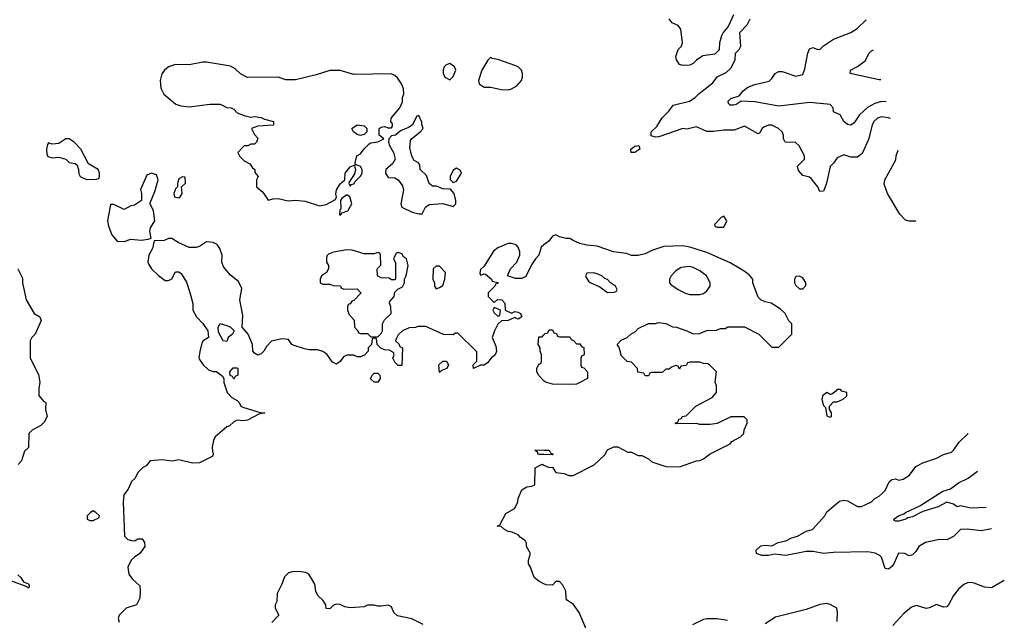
# Model space of a CAD drawing. Header units: inches. Extents: x 2348352 to 2479776, y 460422 to 613655.
# Tile 380 of 590: x 2436941 to 2442686, y 534400 to 537905. Entities that reach past the tile are written whole.
import ezdxf

# ---------------------------------------------------------------- set-up
doc = ezdxf.new("R2010")
doc.units = ezdxf.units.IN
doc.header["$MEASUREMENT"] = 0
doc.layers.add('C4533', color=7, linetype='Continuous')
doc.layers.add('C4543', color=7, linetype='Continuous')

msp = doc.modelspace()

# ---------------------------------------------------------------- linework, layer by layer
at = {"layer": 'C4533', "color": 4, "elevation": 64}
for points in [[(2438030, 537657.2), (2438010, 537657.2), (2437930, 537641.2), (2437850, 537644), (2437810, 537629), (2437786, 537610), (2437770.9, 537589.1), (2437761, 537550), (2437765.4, 537505.4), (2437782, 537470), (2437851.1, 537411.1), (2437882, 537402), (2437930, 537396), (2438050, 537411.3), (2438111.1, 537411.1), (2438150, 537392), (2438174, 537390), (2438190, 537382), (2438210, 537362), (2438250, 537344.7), (2438290, 537336), (2438310, 537338.8), (2438350, 537334.8), (2438370, 537324.7), (2438422, 537310), (2438422, 537290), (2438330, 537284), (2438294, 537270), (2438310, 537234), (2438330, 537214), (2438322, 537190), (2438310, 537178), (2438290, 537178), (2438271.1, 537168.9), (2438250, 537168), (2438214, 537130), (2438225.4, 537105.4), (2438250, 537082), (2438283.6, 537063.6), (2438299.6, 537039.6), (2438312, 537030), (2438312.7, 537012.7), (2438332, 536990), (2438322, 536970), (2438322, 536930), (2438359.1, 536899.1), (2438390, 536852), (2438420.2, 536859.8), (2438450, 536861), (2438507.3, 536847.3), (2438550, 536850.8), (2438605.8, 536845.8), (2438690, 536818), (2438730, 536826), (2438784, 536856), (2438789.1, 536870.9), (2438786.3, 536886.3), (2438790, 536911.3), (2438810, 536946), (2438838, 536970), (2438840.9, 537010), (2438870, 537046), (2438898, 537058), (2438894, 537050), (2438901, 537030), (2438895.3, 537004.7), (2438863.6, 536956.4), (2438862, 536950), (2438870, 536934), (2438876.4, 536943.6), (2438890, 536946), (2438899, 536961), (2438930, 536992), (2438939, 537010), (2438939, 537030), (2438930, 537048), (2438900.4, 537060.4), (2438898, 537070), (2438908.7, 537110), (2438930, 537121), (2438950, 537151.3), (2438980.2, 537179.8), (2438990, 537186), (2439030, 537191.3), (2439066, 537210), (2439038, 537230), (2439038, 537270), (2439050, 537278), (2439070, 537282), (2439090, 537274), (2439110, 537274), (2439116.4, 537283.6), (2439116.4, 537296.4), (2439106, 537310), (2439108, 537330), (2439158, 537390), (2439174.6, 537425.4), (2439175.3, 537450), (2439182, 537470), (2439180.4, 537500.4), (2439168.7, 537530), (2439144.7, 537564.7), (2439130, 537578), (2439108.9, 537588.9), (2438890, 537585.2), (2438810, 537609), (2438751.1, 537608.9), (2438670, 537582), (2438550, 537554), (2438494.6, 537554.6), (2438450, 537568.7), (2438270, 537568), (2438230, 537588), (2438198, 537618), (2438170, 537634)], [(2439450, 537648), (2439430, 537642), (2439418, 537630), (2439412, 537610), (2439412, 537590), (2439422, 537570), (2439450, 537554), (2439470, 537574), (2439486, 537610), (2439478, 537630)], [(2439690, 537686), (2439671.6, 537668.4), (2439638, 537610), (2439618, 537550), (2439622, 537530), (2439650, 537511.3), (2439690, 537511), (2439750, 537497.3), (2439790, 537494.8), (2439810, 537501), (2439841.2, 537518.8), (2439868.7, 537550), (2439875.3, 537570), (2439875.3, 537590), (2439868.7, 537610), (2439849.3, 537629.3), (2439836, 537636), (2439730, 537673.2), (2439698, 537678)], [(2439270, 537346), (2439258, 537342), (2439231, 537289), (2439210, 537275.3), (2439163.6, 537256.4), (2439134, 537230), (2439110, 537226), (2439094, 537210), (2439092, 537190), (2439098, 537170), (2439121, 537130), (2439132, 537090), (2439116.9, 537063.1), (2439078, 537030), (2439076, 537010), (2439090, 536984.7), (2439130, 536981), (2439150, 536971), (2439175.2, 536935.2), (2439180.7, 536910), (2439164.7, 536830), (2439171.3, 536810), (2439230, 536780.7), (2439268.9, 536771.1), (2439290, 536772), (2439309.3, 536810.7), (2439330, 536826), (2439410, 536832), (2439470, 536814), (2439486, 536830), (2439486, 536850), (2439475.3, 536890), (2439455.3, 536915.3), (2439410, 536918), (2439373.6, 536933.6), (2439350, 536934), (2439330, 536948), (2439314.6, 536994.6), (2439278, 537030), (2439276.4, 537056.4), (2439268.4, 537068.4), (2439243.1, 537083.1), (2439228.4, 537108.4), (2439216.4, 537156.4), (2439220.4, 537199.6), (2439226, 537210), (2439278, 537250), (2439295.3, 537270), (2439287.3, 537292.7), (2439287.3, 537307.3)], [(2438930, 537229.3), (2438910, 537235.1), (2438888.7, 537250), (2438878, 537270), (2438910, 537290.6), (2438950, 537286), (2438966, 537270), (2438966, 537250), (2438950, 537234)], [(2437230, 537208.7), (2437210, 537208.7), (2437170, 537182), (2437130, 537178), (2437110, 537186), (2437103.6, 537176.4), (2437098, 537150), (2437099.6, 537119.6), (2437105.4, 537105.4), (2437130, 537098), (2437170, 537102.8), (2437210, 537091), (2437230, 537071.3), (2437264.7, 537064.7), (2437276, 537056), (2437284.7, 537030), (2437285.4, 537005.4), (2437294, 536990), (2437330, 536972), (2437390, 536974), (2437402, 536978), (2437406, 536990), (2437406, 537010), (2437398, 537030), (2437343.1, 537063.1), (2437298, 537150), (2437258, 537190)], [(2437710, 537008.7), (2437682.8, 536997.2), (2437645.4, 536914.6), (2437652, 536890), (2437652, 536850), (2437610, 536822), (2437590, 536818), (2437550, 536798), (2437490, 536826), (2437470, 536826), (2437454, 536730), (2437459.8, 536699.8), (2437478, 536650), (2437510, 536612), (2437550, 536611.3), (2437590, 536624.7), (2437650, 536618), (2437690, 536624), (2437708, 536630), (2437701.2, 536670), (2437704, 536690), (2437729.1, 536730.9), (2437721.2, 536790), (2437702, 536830), (2437703.1, 536836.9), (2437730, 536902), (2437749, 536970), (2437738.6, 536998.6)], [(2439490, 537038), (2439470, 537026), (2439452, 536990), (2439452.7, 536972.7), (2439470, 536954), (2439490, 536962), (2439518, 537010), (2439510, 537026)], [(2437890, 536988), (2437870, 536975.3), (2437861, 536950), (2437862, 536930), (2437850, 536918), (2437845.4, 536905.4), (2437841, 536890), (2437844.7, 536870), (2437870, 536864.7), (2437878, 536870), (2437888, 536890), (2437886, 536930), (2437908, 536950), (2437906, 536986)], [(2438850, 536882), (2438819.6, 536860.4), (2438812, 536850), (2438814.8, 536805.2), (2438808.3, 536791.7), (2438806, 536770), (2438810, 536762), (2438823.1, 536776.9), (2438855.3, 536790), (2438878, 536830), (2438868, 536870)], [(2438850, 536562), (2438772.7, 536547.3), (2438743.6, 536536.4), (2438732.7, 536527.3), (2438732, 536510), (2438732, 536490), (2438742, 536470), (2438742, 536450), (2438731.3, 536428.7), (2438702, 536410), (2438694, 536390), (2438694, 536370), (2438710, 536362), (2438750, 536362), (2438770, 536354), (2438810, 536352), (2438818, 536338), (2438832.7, 536332.7), (2438910, 536334), (2438931.6, 536311.6), (2438931.6, 536308.4), (2438890, 536266), (2438878, 536262), (2438870, 536246), (2438858, 536242), (2438854, 536230), (2438854, 536210), (2438863.6, 536183.6), (2438891.6, 536151.6), (2438894, 536110), (2438914, 536090), (2438918, 536078), (2438930, 536074), (2438970, 536074), (2438990, 536054), (2439030, 536054), (2439050, 536074), (2439058, 536090), (2439058, 536130), (2439070, 536154), (2439108, 536190), (2439106, 536230), (2439098, 536250), (2439100.4, 536259.6), (2439126, 536290), (2439130, 536314), (2439147.3, 536332.7), (2439174.6, 536345.4), (2439186, 536370), (2439186, 536390), (2439195.3, 536410), (2439208, 536470), (2439198, 536510), (2439181.2, 536521.2), (2439170, 536538), (2439150, 536546), (2439138, 536542), (2439122, 536510), (2439132.7, 536487.3), (2439134, 536390), (2439130, 536386), (2439110, 536386), (2439096.4, 536396.4), (2439050, 536398), (2439028, 536410), (2439026, 536450), (2439047.3, 536472.7), (2439046, 536530), (2439042, 536542), (2439030, 536546), (2439010, 536538), (2438950, 536538), (2438880.4, 536560.4)], [(2439390, 536466), (2439370, 536466), (2439354, 536450), (2439352, 536390), (2439362, 536370), (2439362, 536350), (2439370, 536334), (2439390, 536342), (2439410, 536354), (2439422, 536390), (2439426, 536430)], [(2439710, 536226), (2439702, 536210), (2439710, 536194), (2439730, 536174), (2439742, 536178), (2439746, 536210)], [(2438150, 536026), (2438128, 536030), (2438101.2, 536081.2), (2438099, 536110), (2438110, 536131), (2438150, 536121), (2438170.7, 536110.7), (2438192, 536090), (2438182, 536070), (2438158, 536050)], [(2438190, 535808), (2438182, 535822), (2438168.4, 535828.4), (2438168, 535850), (2438187.3, 535872.7), (2438210, 535874), (2438214, 535870), (2438214, 535830), (2438198, 535822)], [(2439390, 535846), (2439386, 535890), (2439410, 535912), (2439431.6, 535911.6), (2439442, 535890), (2439434, 535870), (2439402, 535858)], [(2439008.7, 535788.7), (2438988.4, 535808.4), (2438998, 535830), (2439010, 535842), (2439030, 535842), (2439042, 535830), (2439044.7, 535810), (2439030, 535788.7)], [(2437370, 535038), (2437354, 535030), (2437334, 535010), (2437334, 534990), (2437350, 534982), (2437370, 534982), (2437402, 534998), (2437406, 535010), (2437386, 535030)]]:
    msp.add_lwpolyline(points, close=True, dxfattribs=at)
at = {"layer": 'C4533', "color": 4}
for points, elevation in [([(2440000, 536590.4), (2439983, 536577), (2439970.7, 536530), (2439951, 536510), (2439926.4, 536473.6), (2439893.2, 536406.8), (2439870, 536394), (2439833.6, 536393.6), (2439788, 536410), (2439804, 536450), (2439841.2, 536490), (2439859, 536530), (2439859, 536550), (2439850, 536578), (2439838, 536590), (2439810, 536599), (2439790, 536599), (2439730, 536572.7), (2439706.2, 536553.8), (2439650, 536466), (2439630, 536446), (2439625.4, 536425.4), (2439630, 536414), (2439650, 536422), (2439659.6, 536419.6), (2439694, 536390), (2439698, 536378), (2439731.6, 536371.6), (2439730, 536366), (2439718, 536362), (2439714, 536350), (2439674, 536310), (2439674, 536290), (2439710, 536254), (2439728.7, 536271.3), (2439754, 536270), (2439771.3, 536250), (2439774, 536210), (2439810, 536192), (2439830, 536202), (2439850, 536198), (2439862, 536190), (2439871.3, 536170), (2439850, 536158), (2439830, 536166), (2439791.3, 536148.7), (2439752.7, 536147.3), (2439731.6, 536128.4), (2439710.9, 536089.1), (2439698, 536050), (2439719.8, 535999.8), (2439722.8, 535970), (2439716, 535950), (2439691.3, 535930), (2439670, 535902), (2439650, 535888.7), (2439630, 535888), (2439588, 535870), (2439586, 535890), (2439607.3, 535912.7), (2439607.3, 535967.3), (2439496.4, 536076.4), (2439483.6, 536076.4), (2439470, 536066), (2439412.7, 536067.3), (2439310, 536115.3), (2439264.7, 536115.3), (2439250, 536108), (2439212.7, 536107.3), (2439174, 536090), (2439150, 536066), (2439142, 536050), (2439134, 536030), (2439152.7, 536012.7), (2439158, 535998), (2439174, 535990), (2439170, 535886), (2439150, 535886), (2439130, 535906), (2439118, 535930), (2439126, 535950), (2439122, 535962), (2439096.4, 535976.4), (2439070, 535978), (2439047.3, 535987.3), (2439026, 536010), (2439022, 536042), (2439010, 536046), (2438998, 536042), (2438994, 536010), (2438974, 535990), (2438974, 535970), (2438952.7, 535947.3), (2438930, 535938), (2438910, 535938), (2438890, 535948), (2438850, 535948), (2438830, 535938), (2438811.3, 535910), (2438790, 535895.3), (2438765.6, 535905.6), (2438732.1, 535952.1), (2438710, 535968.7), (2438678, 535978), (2438630, 535978), (2438603.1, 535983.1), (2438543.1, 536003.1), (2438528.9, 536008.9), (2438510, 536038), (2438470, 536042), (2438410, 536028.7), (2438381.4, 535998.6), (2438364.7, 535970), (2438350, 535955.3), (2438330, 535948), (2438310, 535958), (2438302, 535970), (2438299, 536010), (2438273.2, 536070), (2438239, 536110), (2438242, 536178), (2438225.2, 536270), (2438236.4, 536336.4), (2438217.2, 536377.2), (2438170, 536413.2), (2438130, 536462), (2438121.2, 536490), (2438122, 536530), (2438108.7, 536570), (2438092.9, 536592.9), (2438070, 536604), (2438031.1, 536608.9), (2437990, 536582), (2437970, 536575.3), (2437930, 536575.3), (2437864.7, 536604.7), (2437828.4, 536628.4), (2437810, 536628.7), (2437783.5, 536616.5), (2437726.4, 536613.6), (2437716.3, 536570), (2437694.9, 536530), (2437688, 536490), (2437695.2, 536475.2), (2437710.5, 536450.5), (2437750, 536411), (2437790, 536382), (2437810, 536382), (2437828.4, 536391.6), (2437850, 536434), (2437870, 536434), (2437883.6, 536423.6), (2437913.4, 536373.4), (2437933.2, 536313.2), (2437951.1, 536248.9), (2437952, 536210), (2437972, 536170), (2438010, 536132), (2438038, 536090), (2438042, 536050), (2438012, 536030), (2438003.5, 536016.5), (2437991.1, 535968.9), (2437986, 535930), (2437990, 535922), (2438010.9, 535890.9), (2438042, 535862), (2438070, 535851.3), (2438090, 535851.3), (2438123.6, 535823.6), (2438131.6, 535811.6), (2438132.7, 535787.3), (2438152, 535730), (2438179.6, 535699.6), (2438210, 535682), (2438222, 535670), (2438232, 535650), (2438242.8, 535642.8), (2438350, 535611.3), (2438372, 535610), (2438336.9, 535603.1), (2438270, 535567), (2438243.7, 535563.7), (2438210, 535568.7), (2438190, 535558), (2438165.4, 535534.6), (2438150, 535528), (2438082, 535470), (2438072, 535450), (2438064.7, 535410), (2438065.4, 535385.4), (2438072, 535370), (2438063.6, 535356.4), (2437990, 535319), (2437950, 535317.2), (2437870, 535337.2), (2437830, 535329.2), (2437770, 535337.2), (2437702, 535330), (2437679.3, 535300.7), (2437658, 535290), (2437630, 535262), (2437614, 535230), (2437594, 535210), (2437574.6, 535165.4), (2437548.7, 535131.3), (2437544.4, 535090), (2437552, 534890), (2437571.1, 534871.1), (2437594, 534866), (2437610, 534864.7), (2437630, 534876), (2437654.8, 534874.8), (2437670, 534854), (2437671.3, 534830), (2437642, 534790), (2437610, 534769), (2437591, 534750), (2437571.3, 534710), (2437578, 534670), (2437599.8, 534639.8), (2437642, 534602), (2437644.7, 534570), (2437641, 534530), (2437622, 534490), (2437562, 534470), (2437522, 534430), (2437516, 534410), (2437521, 534390)], 64), ([(2436930.9, 536450.9), (2436956.9, 536396.9), (2436958, 536370), (2436978, 536270), (2437024.7, 536190), (2437058, 536170), (2437066, 536150), (2437030.8, 536069.2), (2437012, 536050), (2437002, 536030), (2437002, 535930), (2437050, 535834), (2437058, 535790), (2437052, 535750), (2437052.7, 535712.7), (2437079.6, 535679.6), (2437094, 535670), (2437092, 535630), (2437102, 535590), (2437083.6, 535556.4), (2437063.6, 535536.4), (2437014, 535510), (2436994, 535490), (2436991.6, 535408.4), (2436970, 535386), (2436951.3, 535330), (2436932, 535310)], 56), ([(2440000, 535798.2), (2439970, 535828), (2439958, 535850), (2439958, 535870), (2439970, 535894), (2439982, 535898), (2439986, 535910), (2439986, 535950), (2439978, 535970), (2439978, 535990), (2439966, 536010), (2439970, 536054), (2439990, 536054), (2440000, 536064.8)], 64), ([(2440000, 535366.9), (2439972.7, 535367.3), (2439966, 535370), (2439962, 535382), (2439948, 535390), (2439950, 535394), (2440000, 535392.8)], 64), ([(2440000, 534613.7), (2439969.1, 534629.1), (2439942, 534650), (2439922, 534710), (2439908.7, 534730), (2439908.7, 534750), (2439922, 534790), (2439898, 534830), (2439898, 534850), (2439890, 534866), (2439863.1, 534883.1), (2439850, 534898), (2439814.6, 534914.6), (2439790, 534918), (2439769.1, 534929.1), (2439750, 534948), (2439726, 534950), (2439742, 534958), (2439776.4, 535023.6), (2439828.4, 535051.6), (2439848, 535090), (2439848.7, 535110), (2439870, 535162), (2439900.4, 535179.6), (2439930, 535182), (2439946, 535190), (2439948, 535290), (2439988.4, 535311.6), (2440000, 535306.1)], 64), ([(2436930, 534664.9), (2436947.3, 534650), (2436964, 534624), (2436992.7, 534612.7), (2436996.9, 534603.1), (2436994, 534590), (2436990, 534589.3), (2436978, 534598), (2436889.6, 534629.6)], 56), ([(2439295.3, 534375.3), (2439229.3, 534409.3), (2439145.2, 534425.2), (2439124.7, 534444.7), (2439110, 534478), (2439090, 534488.7), (2439050, 534482), (2439030, 534482), (2439010, 534488.7), (2438970, 534488.7), (2438950, 534479), (2438870, 534473.2), (2438838, 534478), (2438810, 534493.2), (2438790, 534494), (2438771.1, 534488.9), (2438750, 534466), (2438730, 534468), (2438728, 534490), (2438710, 534518), (2438683.1, 534543.1), (2438668.4, 534568.4), (2438662, 534610), (2438643.1, 534643.1), (2438628.4, 534668.4), (2438610, 534678), (2438570, 534684), (2438530, 534682.7), (2438510, 534677.2), (2438485.8, 534654.2), (2438471, 534610), (2438443.6, 534556.4), (2438442, 534510), (2438432, 534490), (2438432, 534470), (2438452, 534430), (2438412.7, 534387.3)], 68)]:
    msp.add_lwpolyline(points, dxfattribs=dict(at, elevation=elevation))
at = {"layer": 'C4543', "color": 4}
for points, elevation in [([(2441106.4, 537933.6), (2441074.4, 537865.6), (2441046, 537830), (2441036, 537810), (2441024.7, 537770), (2441022, 537730), (2441016.9, 537723.1), (2440996, 537704), (2440927.1, 537692.9), (2440890.7, 537669.3), (2440870.6, 537649.4), (2440850, 537639), (2440810, 537637.2), (2440790, 537644), (2440772.7, 537670), (2440769.6, 537690), (2440782.7, 537730), (2440802, 537750), (2440809, 537770), (2440799, 537850), (2440782, 537870), (2440747.2, 537887.2), (2440729.6, 537909.6)], 56), ([(2442021.5, 537327.6), (2442010, 537332), (2441970, 537338), (2441946, 537330), (2441924, 537310), (2441914, 537290), (2441893.7, 537206.3), (2441856.8, 537123.2), (2441830, 537102), (2441790, 537102), (2441750, 537115.3), (2441710, 537098), (2441690, 537068), (2441670, 537048), (2441648, 536950), (2441632.1, 536907.9), (2441630, 536904), (2441610, 536902), (2441597, 536930), (2441558.7, 536978.7), (2441550, 536986), (2441510, 536995.3), (2441484.8, 537024.8), (2441479, 537050), (2441519, 537090), (2441519, 537110), (2441488.7, 537168.7), (2441467.3, 537187.3), (2441408, 537190), (2441398, 537210), (2441398, 537230), (2441389.2, 537250), (2441369, 537270), (2441330, 537289.3), (2441310, 537289.2), (2441282, 537278), (2441272, 537270), (2441258, 537242), (2441250, 537238), (2441170, 537284), (2441110, 537259), (2441050, 537259), (2440987.5, 537252.5), (2440950, 537252.7), (2440890, 537279), (2440833.7, 537266.3), (2440810, 537269), (2440670, 537221.6), (2440650, 537219.5), (2440626, 537226), (2440625.2, 537250), (2440657.7, 537282.3), (2440690, 537331), (2440728.7, 537370), (2440754, 537406), (2440848, 537430), (2440882, 537450), (2440905.2, 537474.8), (2440984.7, 537535.3), (2441009.5, 537570.5), (2441063.1, 537596.9), (2441090, 537622), (2441115.3, 537670), (2441118, 537710), (2441138, 537730), (2441148.7, 537750), (2441142, 537830), (2441184.8, 537875.2), (2441202.7, 537910)], 56), ([(2441997.3, 537425.8), (2441970, 537427.3), (2441930, 537416.2), (2441887.3, 537392.7), (2441840.7, 537350), (2441810, 537302), (2441790, 537289.2), (2441770, 537294), (2441748.7, 537310), (2441728.7, 537348.7), (2441690, 537366), (2441688, 537390), (2441669, 537409), (2441652.5, 537412.5), (2441550, 537422), (2441370, 537399.5), (2441230, 537424.5), (2441150, 537429), (2441122, 537410), (2441105.6, 537405.6), (2441085.6, 537405.6), (2441076.4, 537416.4), (2441075.3, 537430), (2441090, 537444.7), (2441139.5, 537460.5), (2441162.7, 537490), (2441189.7, 537510.3), (2441230, 537526), (2441313.4, 537546.6), (2441330, 537561), (2441349.5, 537590.5), (2441370, 537602.8), (2441390, 537602.8), (2441470, 537576), (2441510, 537584.7), (2441521.2, 537618.8), (2441539, 537710), (2441550, 537734), (2441570, 537742), (2441592, 537732), (2441610, 537731.3), (2441630, 537751.3), (2441688.7, 537790), (2441789.6, 537830.4), (2441827, 537853), (2441879.7, 537903.2)], 52), ([(2441965.6, 537554.5), (2441954.6, 537554.6), (2441786, 537590), (2441788, 537610), (2441830, 537631.3), (2441874.6, 537665.4), (2441898, 537710), (2441910, 537722), (2441922.9, 537727.8)], 48), ([(2442169.3, 536728), (2442168.4, 536728.4), (2442130, 536728.7), (2442110, 536735.3), (2442075.3, 536770), (2442004, 536890), (2441985.6, 536945.6), (2441989.2, 536970), (2442052.9, 537087.1), (2442055.3, 537110), (2442066.7, 537144.2)], 56), ([(2440000, 535306.1), (2440030, 535292), (2440050, 535294), (2440070, 535262), (2440116.9, 535256.9), (2440145.4, 535245.4), (2440170, 535244.7), (2440293.6, 535306.4), (2440354.6, 535365.4), (2440370, 535394), (2440408.4, 535411.6), (2440430, 535412), (2440490, 535382), (2440510, 535382), (2440550, 535362), (2440570, 535362), (2440610, 535342), (2440630, 535324.7), (2440710, 535298), (2440790, 535296), (2440890, 535331.3), (2440910, 535332), (2440930, 535342), (2440970, 535372), (2441086, 535430), (2441096.4, 535443.6), (2441146, 535470), (2441166, 535490), (2441168.4, 535511.6), (2441186, 535550), (2441186, 535570), (2441167.3, 535587.3), (2441090, 535588), (2441011.1, 535548.9), (2440970, 535542), (2440910, 535542), (2440890, 535548), (2440770, 535546), (2440766, 535550), (2440782, 535558), (2440787.3, 535572.7), (2440802, 535578), (2440806, 535590), (2440830, 535594), (2440886, 535650), (2440980.4, 535699.6), (2441006, 535730), (2441007.3, 535767.3), (2440998, 535790), (2441006, 535850), (2440966, 535890), (2440956.4, 535896.4), (2440930, 535898), (2440910, 535906), (2440850, 535906), (2440838, 535902), (2440830, 535886), (2440798, 535882), (2440790, 535866), (2440782, 535882), (2440770, 535886), (2440743.6, 535876.4), (2440730, 535866), (2440710, 535866), (2440690, 535846), (2440630, 535846), (2440618, 535842), (2440610, 535826), (2440590, 535826), (2440582, 535842), (2440547.3, 535847.3), (2440546, 535870), (2440510, 535906), (2440486, 535910), (2440450, 535946), (2440447.3, 535967.3), (2440436.4, 535996.4), (2440426, 536010), (2440450, 536034), (2440486, 536050), (2440506, 536070), (2440534.6, 536085.4), (2440550, 536102), (2440610, 536131.3), (2440650, 536132), (2440670, 536138), (2440711.1, 536131.1), (2440750, 536112), (2440774, 536110), (2440834, 536090), (2440870, 536072), (2440907.3, 536072.7), (2440950, 536092), (2441007.3, 536092.7), (2441030, 536102), (2441056.4, 536103.6), (2441071.6, 536111.6), (2441170, 536112), (2441254, 536070), (2441330, 535994), (2441370, 535994), (2441446, 536070), (2441446, 536130), (2441428.4, 536148.4), (2441408, 536190), (2441378, 536218), (2441326, 536250), (2441290, 536258), (2441266, 536270), (2441250, 536286), (2441218, 536370), (2441218, 536390), (2441196.5, 536416.5), (2441162, 536442), (2441086.3, 536486.3), (2440950, 536546), (2440850, 536577.2), (2440810, 536585.2), (2440699.6, 536580.4), (2440630, 536558), (2440590, 536538), (2440550, 536528.7), (2440510, 536528.7), (2440480.4, 536540.4), (2440406, 536550), (2440310, 536584), (2440250, 536589.2), (2440210, 536599), (2440170, 536615.3), (2440150, 536628.7), (2440130, 536628.7), (2440090, 536638), (2440070, 536648.7), (2440050, 536642), (2440027.7, 536612.3), (2440000, 536590.4)], 64), ([(2440000, 536064.8), (2440007.3, 536072.7), (2440022, 536078), (2440030, 536094), (2440050, 536094), (2440058, 536078), (2440072.7, 536072.7), (2440078, 536058), (2440090, 536054), (2440150, 536054), (2440158, 536038), (2440172.7, 536032.7), (2440190, 536014), (2440210, 536014), (2440218, 535998), (2440232.7, 535992.7), (2440234, 535950), (2440218, 535942), (2440214, 535930), (2440214, 535890), (2440218, 535878), (2440232.7, 535872.7), (2440254, 535850), (2440254, 535810), (2440210, 535788), (2440190, 535778), (2440150, 535775.3), (2440050, 535778), (2440009.1, 535789.1), (2440000, 535798.2)], 64), ([(2442611.5, 534933.2), (2442550, 534922.7), (2442470, 534932.7), (2442430, 534929.2), (2442390, 534889.4), (2442350, 534869.3), (2442308.1, 534871.9), (2442225.2, 534854.8), (2442186, 534830), (2442170, 534802), (2442150, 534782), (2442130, 534775.3), (2442106, 534790), (2442067.5, 534792.5), (2442040.7, 534730), (2442030, 534714), (2442010, 534699), (2441990, 534702), (2441970, 534768), (2441958.6, 534778.6), (2441932.5, 534792.5), (2441890, 534799.3), (2441690, 534796), (2441630, 534789.3), (2441570, 534801.2), (2441530, 534801.2), (2441410, 534779), (2441345.6, 534785.6), (2441310, 534778.7), (2441270, 534778), (2441239, 534790), (2441237.2, 534810), (2441264.5, 534835.5), (2441290, 534838.5), (2441330, 534835.3), (2441365.8, 534854.2), (2441410, 534864.4), (2441440.4, 534879.6), (2441479, 534890), (2441530, 534921), (2441566, 534930), (2441638, 535010), (2441650, 535032), (2441724.7, 535095.3), (2441750, 535102), (2441770, 535098), (2441830, 535064.7), (2441850, 535064.7), (2441870, 535071.3), (2441910, 535091.3), (2441929.4, 535110.6), (2441955.5, 535124.5), (2441976.5, 535143.5), (2441990, 535158), (2442012.9, 535207.1), (2442030, 535221), (2442050, 535226), (2442070, 535218), (2442096.5, 535223.5), (2442132.9, 535247.1), (2442170, 535298), (2442210, 535318), (2442290, 535346), (2442330, 535366.8), (2442378, 535382), (2442390, 535392), (2442421.5, 535438.5), (2442474.5, 535489.2)], 56), ([(2440000, 535392.8), (2440030, 535392), (2440038, 535378), (2440054, 535370), (2440050, 535366), (2440000, 535366.9)], 64), ([(2442580.6, 535058.4), (2442490, 535054), (2442430, 535068.7), (2442410, 535062), (2442390, 535078), (2442350, 535089.2), (2442298.8, 535061.2), (2442210, 535034), (2442150, 535003.6), (2442122, 534998), (2442111.3, 534990), (2442070, 534979), (2442050, 534978), (2442043.1, 534983.1), (2442042, 534990), (2442069, 535010), (2442099.5, 535020.5), (2442109, 535030), (2442192.5, 535067.5), (2442326.5, 535153.5), (2442372, 535168), (2442418.7, 535201.3), (2442474, 535230), (2442528.4, 535270.4)], 52), ([(2440253.2, 534330), (2440204.7, 534444.7), (2440172.9, 534492.9), (2440136.4, 534516.4), (2440130, 534526), (2440128, 534570), (2440110, 534606), (2440090, 534626), (2440070, 534626), (2440050, 534606), (2440012.7, 534607.3), (2440000, 534613.7)], 64), ([(2442685.6, 534632.1), (2442610, 534589), (2442570, 534593.2), (2442510, 534617.2), (2442490, 534621.2), (2442470, 534619), (2442450, 534609), (2442418.5, 534581.5), (2442390, 534544), (2442361, 534490), (2442350, 534479), (2442330, 534477.2), (2442290, 534492.7), (2442250, 534473.2), (2442230.6, 534469.4), (2442173.7, 534486.3), (2442144.1, 534475.9), (2442099.9, 534440.1), (2442036, 534370)], 64), ([(2441710, 534394), (2441713.2, 534450), (2441708.7, 534470), (2441670, 534493.2), (2441650, 534497.2), (2441610, 534493.2), (2441530, 534462.7), (2441350, 534419), (2441290, 534379)], 64), ([(2441070, 534399.3), (2441009.1, 534409.1), (2440950.9, 534409.1), (2440930, 534404), (2440866.4, 534373.6)], 64)]:
    msp.add_lwpolyline(points, dxfattribs=dict(at, elevation=elevation))
for points, elevation in [([(2440530, 537129.4), (2440508.7, 537130), (2440506, 537150), (2440530, 537166), (2440554, 537170), (2440558.8, 537150)], 56), ([(2441050, 536758), (2441034, 536750), (2440994, 536710), (2440998, 536698), (2441010, 536694), (2441050, 536694), (2441066, 536730)], 64), ([(2440850, 536463.7), (2440801.1, 536458.9), (2440770, 536439), (2440742, 536410), (2440732, 536390), (2440732, 536370), (2440739.6, 536359.6), (2440782, 536330), (2440830, 536306), (2440850, 536301), (2440910, 536301), (2440930, 536306), (2440950, 536322), (2440968.7, 536350), (2440968.7, 536370), (2440949, 536410), (2440910, 536439.3), (2440870, 536458)], 68), ([(2440290, 536428), (2440250, 536426), (2440242, 536410), (2440243.6, 536403.6), (2440259.6, 536379.6), (2440270, 536372), (2440325.4, 536345.4), (2440370, 536312), (2440410, 536314), (2440422, 536318), (2440426, 536330), (2440418, 536350), (2440388.7, 536368.7), (2440370, 536388), (2440354.6, 536394.6), (2440338, 536410), (2440310, 536422)], 68), ([(2441490, 536408), (2441470, 536406), (2441462, 536390), (2441462, 536370), (2441470, 536354), (2441490, 536334), (2441510, 536334), (2441527.3, 536352.7), (2441528, 536370), (2441510, 536398)], 64), ([(2441730, 535746), (2441710, 535746), (2441703.6, 535736.4), (2441679.6, 535720.4), (2441670, 535718), (2441650, 535728.7), (2441627.5, 535712.5), (2441621, 535690), (2441626, 535666), (2441630, 535654), (2441642, 535642), (2441650, 535594), (2441670, 535584.7), (2441678, 535590), (2441678, 535610), (2441666, 535630), (2441666, 535650), (2441690, 535674), (2441710, 535674), (2441746, 535690), (2441766, 535710), (2441766, 535730), (2441738, 535738)], 64)]:
    msp.add_lwpolyline(points, close=True, dxfattribs=dict(at, elevation=elevation))

doc.saveas('drawing.dxf')
